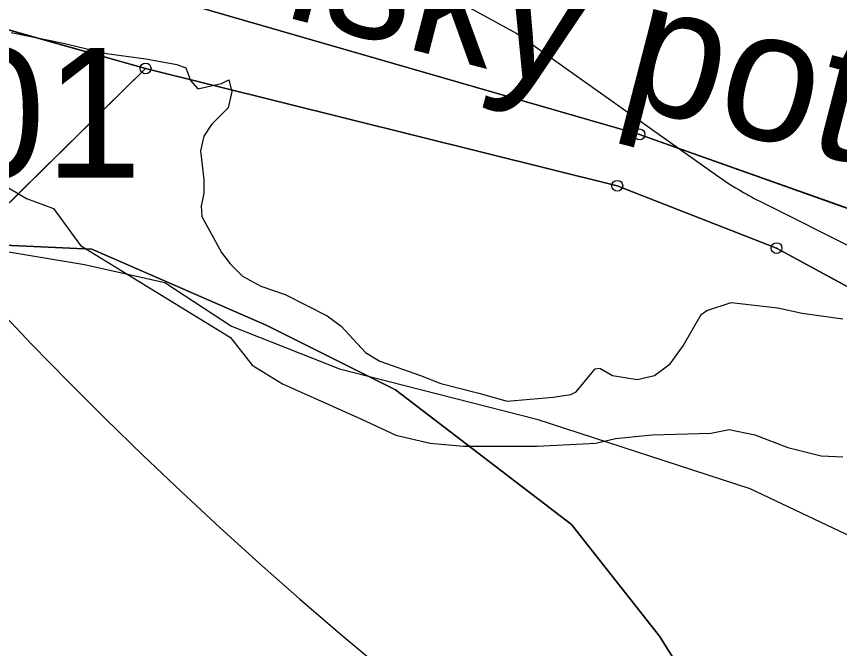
# Model space of a CAD drawing. Extents: x -706130 to -698555, y -971544 to -967260.
# Drawn here: x -704765.4 to -704689.4, y -969768.1 to -969709.7 of the extents above; entities that cross this region are included whole.
import ezdxf

# ---------------------------------------------------------------- set-up
doc = ezdxf.new("R2010")
doc.units = 0
for name, color, linetype in [('BPEJ hranice S', 7, 'Continuous'), ('BPEJ I-II trida ochrany S', 7, 'Continuous'), ('Docházková izochrona - BUS S', 7, 'Continuous'), ('Docházková izochrona - VLAK N', 7, 'Continuous'), ('KN_Hranice_parcel', 7, 'Continuous'), ('KN_Polygon parcely', 7, 'Continuous'), ('KN_POZEMKY_11_VODNI_PLOCHA', 7, 'Continuous'), ('KN_POZEMKY_2_ORNA PUDA', 7, 'Continuous'), ('KN_POZEMKY_7_TTP', 7, 'Continuous'), ('KN_VYUZITI_07_vodni plocha_tok prirozeny', 7, 'Continuous'), ('KN_Značky bodu BP', 7, 'Continuous'), ('Koridor pro revitalizaci a rozvolneni toku N', 7, 'Continuous'), ('Koridor pro revitalizaci a rozvolneni toku N ŠRAFY', 7, 'Continuous'), ('OP lesa 30 m', 7, 'Continuous'), ('Plochy vodní a vodnich toku S', 7, 'Continuous'), ('Plochy zemědělské všeobecné CELEK S', 7, 'Continuous'), ('Regulační bloky v krajině S', 7, 'Continuous'), ('Regulační bloky v krajině S  TIS', 7, 'Continuous'), ('Vodní toky a plochy - popis', 7, 'Continuous'), ('VPO pro zvysovani retencnich schopnosti uzemi_obrys N', 7, 'Continuous'), ('VPO pro zvysovani retencnich schopnosti uzemi_plocha N', 7, 'Continuous'), ('VPS VPO popis', 7, 'Continuous'), ('Záplavové území stanovene S', 7, 'Continuous'), ('Záplavového území_aktivní zóna S', 7, 'Continuous')]:
    doc.layers.add(name, color=color, linetype=linetype)

msp = doc.modelspace()

# ---------------------------------------------------------------- linework, layer by layer
at = {"layer": 'BPEJ hranice S'}
msp.add_lwpolyline([(-704769.973, -969730.691), (-704758.472, -969731.214), (-704742.371, -969738.222), (-704730.447, -969744.187), (-704714.186, -969756.658), (-704706.055, -969766.961), (-704697.925, -969779.975), (-704692.505, -969795.7), (-704687.626, -969815.22), (-704683.832, -969839.621), (-704679.72, -969862.061), (-704677.87, -969872.155), (-704669.914, -969892.054), (-704669.3, -969893.588), (-704607.809, -969884.279), (-704601.658, -969883.503), (-704600.48, -969883.354), (-704595.837, -969882.769), (-704582.19, -969881.048), (-704560.344, -969878.923), (-704548.016, -969870.334), (-704537.69, -969863.14)], dxfattribs=at)
at = {"layer": 'BPEJ I-II trida ochrany S'}
msp.add_lwpolyline([(-704679.72, -969862.061), (-704683.832, -969839.621), (-704687.626, -969815.22), (-704692.505, -969795.7), (-704697.925, -969779.975), (-704706.055, -969766.961), (-704714.186, -969756.658), (-704730.447, -969744.187), (-704742.371, -969738.222), (-704758.472, -969731.214), (-704769.972, -969730.691)], dxfattribs=at)
at = {"layer": 'Docházková izochrona - BUS S'}
msp.add_arc((-704475.99, -969462.395), 400, 57.53029, 230.24409, dxfattribs=at)
at = {"layer": 'Docházková izochrona - VLAK N'}
msp.add_circle((-704165.451, -969778.767), 800, dxfattribs=at)
at = {"layer": 'KN_Hranice_parcel'}
msp.add_line((-704753.51, -969714.5), (-704772.94, -969733.61), dxfattribs=at)
for points in [[(-704969.44, -969808.19), (-704955.73, -969797.08), (-704952.43, -969793.91), (-704950.2, -969791.77), (-704925.99, -969768.47), (-704898.97, -969742.85), (-704884.41, -969731.64), (-704870.75, -969722.92), (-704855.04, -969715.1), (-704833.72, -969708.08), (-704813.02, -969705.58), (-704786.75, -969706.89), (-704768.92, -969710.16), (-704753.51, -969714.5)], [(-704755.65, -969706.92), (-704750.35, -969708.35), (-704707.89, -969720.59), (-704686.68, -969728.14), (-704668.39, -969738.99), (-704656.38, -969749.09), (-704642.4, -969762.69)], [(-704753.51, -969714.5), (-704709.95, -969725.34), (-704695.24, -969731.1), (-704676.44, -969741.35), (-704660.01, -969752.96), (-704649.38, -969764.99), (-704647.71, -969767.08), (-704644.07, -969771.61), (-704642.12, -969774.03), (-704630.75, -969791.76), (-704622.64, -969809.57), (-704611.49, -969842.7), (-704609.98, -969842.21), (-704608.71, -969846.1)]]:
    msp.add_lwpolyline(points, dxfattribs=at)
at = {"layer": 'KN_Polygon parcely'}
msp.add_lwpolyline([(-704750.35, -969708.35), (-704707.89, -969720.59), (-704686.68, -969728.14), (-704668.39, -969738.99), (-704656.38, -969749.09), (-704642.4, -969762.69), (-704607.18, -969737.63), (-704620.85, -969731.64), (-704636.93, -969724.92), (-704651.47, -969719.07), (-704685.05, -969703.04), (-704706.35, -969688.98), (-704712.13, -969685.16), (-704720.06, -969681.58), (-704755.65, -969706.92)], close=True, dxfattribs=at)
for points in [[(-704686.68, -969728.14), (-704707.89, -969720.59), (-704750.35, -969708.35), (-704755.65, -969706.92), (-704767.6, -969704.49)], [(-704960.66, -969850.4), (-704938.04, -969872.26), (-704923.41, -969869.02), (-704889.93, -969826.99), (-704853.61, -969797.43), (-704839.86, -969790.57), (-704803.19, -969760.07), (-704772.94, -969733.61), (-704753.51, -969714.5), (-704768.92, -969710.16), (-704786.75, -969706.89), (-704813.02, -969705.58), (-704833.72, -969708.08), (-704855.04, -969715.1), (-704870.75, -969722.92), (-704884.41, -969731.64), (-704898.97, -969742.85), (-704925.99, -969768.47), (-704950.2, -969791.77), (-704952.43, -969793.91), (-704955.73, -969797.08), (-704969.44, -969808.19)], [(-704768.92, -969710.16), (-704753.51, -969714.5), (-704709.95, -969725.34), (-704695.24, -969731.1), (-704676.44, -969741.35)], [(-704772.68, -969883.79), (-704754.54, -969881.1), (-704673.7, -969860.53), (-704608.71, -969846.1), (-704609.98, -969842.21), (-704611.49, -969842.7), (-704622.64, -969809.57), (-704630.75, -969791.76), (-704642.12, -969774.03), (-704644.07, -969771.61), (-704647.71, -969767.08), (-704649.38, -969764.99), (-704660.01, -969752.96), (-704676.44, -969741.35), (-704695.24, -969731.1), (-704709.95, -969725.34), (-704753.51, -969714.5), (-704772.94, -969733.61)]]:
    msp.add_lwpolyline(points, dxfattribs=at)
at = {"layer": 'KN_POZEMKY_11_VODNI_PLOCHA'}
for p, q in [((-704750.35, -969708.35), (-704707.89, -969720.59)), ((-704753.51, -969714.5), (-704768.92, -969710.16)), ((-704709.95, -969725.34), (-704753.51, -969714.5)), ((-704707.89, -969720.59), (-704686.68, -969728.14)), ((-704695.24, -969731.1), (-704709.95, -969725.34)), ((-704676.44, -969741.35), (-704695.24, -969731.1))]:
    msp.add_line(p, q, dxfattribs=at)
at = {"layer": 'KN_POZEMKY_2_ORNA PUDA'}
for p, q in [((-704768.92, -969710.16), (-704753.51, -969714.5)), ((-704753.51, -969714.5), (-704772.94, -969733.61)), ((-704772.94, -969733.61), (-704753.51, -969714.5)), ((-704753.51, -969714.5), (-704709.95, -969725.34)), ((-704709.95, -969725.34), (-704695.24, -969731.1)), ((-704695.24, -969731.1), (-704676.44, -969741.35))]:
    msp.add_line(p, q, dxfattribs=at)
at = {"layer": 'KN_POZEMKY_7_TTP'}
for p, q in [((-704707.89, -969720.59), (-704750.35, -969708.35)), ((-704686.68, -969728.14), (-704707.89, -969720.59))]:
    msp.add_line(p, q, dxfattribs=at)
at = {"layer": 'KN_VYUZITI_07_vodni plocha_tok prirozeny'}
for p, q in [((-704750.35, -969708.35), (-704707.89, -969720.59)), ((-704753.51, -969714.5), (-704768.92, -969710.16)), ((-704709.95, -969725.34), (-704753.51, -969714.5)), ((-704707.89, -969720.59), (-704686.68, -969728.14)), ((-704695.24, -969731.1), (-704709.95, -969725.34)), ((-704676.44, -969741.35), (-704695.24, -969731.1))]:
    msp.add_line(p, q, dxfattribs=at)
at = {"layer": 'KN_Značky bodu BP'}
for centre, radius in [((-704753.51, -969714.5), 0.5), ((-704753.51, -969714.5), 0.0303), ((-704707.89, -969720.59), 0.5), ((-704707.89, -969720.59), 0.0303), ((-704709.95, -969725.34), 0.5), ((-704709.95, -969725.34), 0.0303), ((-704695.24, -969731.1), 0.5), ((-704695.24, -969731.1), 0.0303)]:
    msp.add_circle(centre, radius, dxfattribs=at)
at = {"layer": 'Koridor pro revitalizaci a rozvolneni toku N'}
msp.add_line((-704717.368, -969746.904), (-704697.716, -969753.334), dxfattribs=at)
for points in [[(-704772.431, -969730.483), (-704769.888, -969730.828), (-704759.17, -969732.614)], [(-704759.17, -969732.614), (-704751.728, -969734.289), (-704745.592, -969738.33)], [(-704745.592, -969738.33), (-704735.59, -969742.258), (-704717.368, -969746.904)], [(-704697.716, -969753.334), (-704684.14, -969759.764), (-704674.852, -969766.194), (-704674.851, -969766.195)]]:
    msp.add_lwpolyline(points, dxfattribs=at)
at = {"layer": 'Koridor pro revitalizaci a rozvolneni toku N ŠRAFY'}
msp.add_line((-704717.368, -969746.904), (-704697.716, -969753.334), dxfattribs=at)
for points in [[(-704772.431, -969730.483), (-704769.888, -969730.828), (-704759.17, -969732.614)], [(-704759.17, -969732.614), (-704751.728, -969734.289), (-704745.592, -969738.33)], [(-704745.592, -969738.33), (-704735.59, -969742.258), (-704717.368, -969746.904)], [(-704697.716, -969753.334), (-704684.14, -969759.764), (-704674.852, -969766.194), (-704674.851, -969766.195)]]:
    msp.add_lwpolyline(points, dxfattribs=at)
at = {"layer": 'OP lesa 30 m'}
msp.add_line((-704696.792, -969726.765), (-704663.742, -969743.345), dxfattribs=at)
msp.add_lwpolyline([(-704729.316, -969705.711), (-704719.233, -969711.271), (-704700.697, -969724.419)], dxfattribs=at)
msp.add_arc((-704683.34, -969699.95), 30, 234.6505, 243.35872, dxfattribs=at)
at = {"layer": 'Plochy vodní a vodnich toku S'}
for p, q in [((-704707.89, -969720.59), (-704750.35, -969708.35)), ((-704768.92, -969710.16), (-704753.51, -969714.5)), ((-704753.51, -969714.5), (-704709.95, -969725.34)), ((-704686.68, -969728.14), (-704707.89, -969720.59)), ((-704709.95, -969725.34), (-704695.24, -969731.1)), ((-704695.24, -969731.1), (-704676.44, -969741.35))]:
    msp.add_line(p, q, dxfattribs=at)
at = {"layer": 'Plochy zemědělské všeobecné CELEK S'}
for p, q in [((-704750.35, -969708.35), (-704707.89, -969720.59)), ((-704753.51, -969714.5), (-704768.92, -969710.16)), ((-704709.95, -969725.34), (-704753.51, -969714.5)), ((-704707.89, -969720.59), (-704686.68, -969728.14)), ((-704695.24, -969731.1), (-704709.95, -969725.34)), ((-704676.44, -969741.35), (-704695.24, -969731.1))]:
    msp.add_line(p, q, dxfattribs=at)
at = {"layer": 'Regulační bloky v krajině S'}
for p, q in [((-704707.89, -969720.59), (-704750.35, -969708.35)), ((-704750.35, -969708.35), (-704707.89, -969720.59)), ((-704768.92, -969710.16), (-704753.51, -969714.5)), ((-704753.51, -969714.5), (-704768.92, -969710.16)), ((-704753.51, -969714.5), (-704709.95, -969725.34)), ((-704709.95, -969725.34), (-704753.51, -969714.5)), ((-704686.68, -969728.14), (-704707.89, -969720.59)), ((-704707.89, -969720.59), (-704686.68, -969728.14)), ((-704709.95, -969725.34), (-704695.24, -969731.1)), ((-704695.24, -969731.1), (-704709.95, -969725.34)), ((-704695.24, -969731.1), (-704676.44, -969741.35)), ((-704676.44, -969741.35), (-704695.24, -969731.1))]:
    msp.add_line(p, q, dxfattribs=at)
at = {"layer": 'Regulační bloky v krajině S  TIS'}
for p, q in [((-704707.89, -969720.59), (-704750.35, -969708.35)), ((-704768.92, -969710.16), (-704753.51, -969714.5)), ((-704753.51, -969714.5), (-704709.95, -969725.34)), ((-704686.68, -969728.14), (-704707.89, -969720.59)), ((-704709.95, -969725.34), (-704695.24, -969731.1)), ((-704695.24, -969731.1), (-704676.44, -969741.35))]:
    msp.add_line(p, q, dxfattribs=at)
at = {"layer": 'VPO pro zvysovani retencnich schopnosti uzemi_obrys N'}
msp.add_line((-704717.368, -969746.904), (-704697.716, -969753.334), dxfattribs=at)
for points in [[(-704772.431, -969730.483), (-704769.888, -969730.828), (-704759.17, -969732.614)], [(-704759.17, -969732.614), (-704751.728, -969734.289), (-704745.592, -969738.33)], [(-704745.592, -969738.33), (-704735.59, -969742.258), (-704717.368, -969746.904)], [(-704697.716, -969753.334), (-704684.14, -969759.764), (-704674.852, -969766.194), (-704674.851, -969766.195)]]:
    msp.add_lwpolyline(points, dxfattribs=at)
at = {"layer": 'VPO pro zvysovani retencnich schopnosti uzemi_plocha N'}
msp.add_line((-704717.368, -969746.904), (-704697.716, -969753.334), dxfattribs=at)
for points in [[(-704772.431, -969730.483), (-704769.888, -969730.828), (-704759.17, -969732.614)], [(-704759.17, -969732.614), (-704751.728, -969734.289), (-704745.592, -969738.33)], [(-704745.592, -969738.33), (-704735.59, -969742.258), (-704717.368, -969746.904)], [(-704697.716, -969753.334), (-704684.14, -969759.764), (-704674.852, -969766.194), (-704674.851, -969766.195)]]:
    msp.add_lwpolyline(points, dxfattribs=at)
at = {"layer": 'Záplavové území stanovene S'}
msp.add_lwpolyline([(-704767.034, -969725.034), (-704764.509, -969726.509), (-704762.033, -969727.454), (-704759.532, -969730.875), (-704745.679, -969739.375), (-704743.664, -969741.914), (-704740.875, -969743.651), (-704733.63, -969746.875), (-704730.393, -969748.393), (-704727.234, -969749.125), (-704724.158, -969749.408), (-704717.336, -969749.414), (-704711.941, -969749.125), (-704710.125, -969748.685), (-704706.719, -969748.375), (-704701.301, -969748.199), (-704699.611, -969747.861), (-704697.25, -969748.375), (-704694.211, -969749.539), (-704691.125, -969750.297), (-704689.105, -969750.395)], dxfattribs=at)
at = {"layer": 'Záplavového území_aktivní zóna S'}
msp.add_lwpolyline([(-704765.938, -969711.188), (-704761.25, -969712.125), (-704757.125, -969713.125), (-704753.5, -969713.625), (-704750.625, -969714.125), (-704749.812, -969714.438), (-704749.375, -969715.625), (-704748.688, -969716.375), (-704746.5, -969715.875), (-704745.812, -969715.562), (-704745.562, -969716.625), (-704745.875, -969718.125), (-704747.438, -969719.688), (-704748.125, -969720.75), (-704748.438, -969722.125), (-704748.125, -969724.75), (-704748.125, -969726.062), (-704748.375, -969727.188), (-704748.312, -969728.188), (-704746.5, -969731.5), (-704745.688, -969732.562), (-704744.562, -969733.688), (-704742.875, -969734.625), (-704740.625, -969735.375), (-704736.75, -969737.375), (-704735.438, -969738.312), (-704733.188, -969740.75), (-704731.875, -969741.562), (-704728.125, -969742.875), (-704726.25, -969743.625), (-704722.75, -969744.5), (-704720.125, -969745.25), (-704715.875, -969744.875), (-704714.25, -969744.625), (-704713.75, -969744.375), (-704712, -969742.25), (-704711.562, -969742.188), (-704710.375, -969742.875), (-704708.125, -969743.25), (-704706.5, -969742.875), (-704705.062, -969741.812), (-704703.875, -969740.125), (-704702.188, -969737.25), (-704701.688, -969736.875), (-704699.438, -969736.125), (-704695.125, -969736.625), (-704692.875, -969737.125), (-704689.125, -969737.625)], dxfattribs=at)

# ---------------------------------------------------------------- texts
at = {"layer": 'Vodní toky a plochy - popis'}
msp.add_text('Panenský potok', height=12, rotation=345.52842, dxfattribs=at).set_placement((-704782.476, -969698.941))
at = {"layer": 'VPS VPO popis'}
msp.add_text('VR-RT01', height=12, dxfattribs=at).set_placement((-704820.736, -969724.607))

doc.saveas('drawing.dxf')
